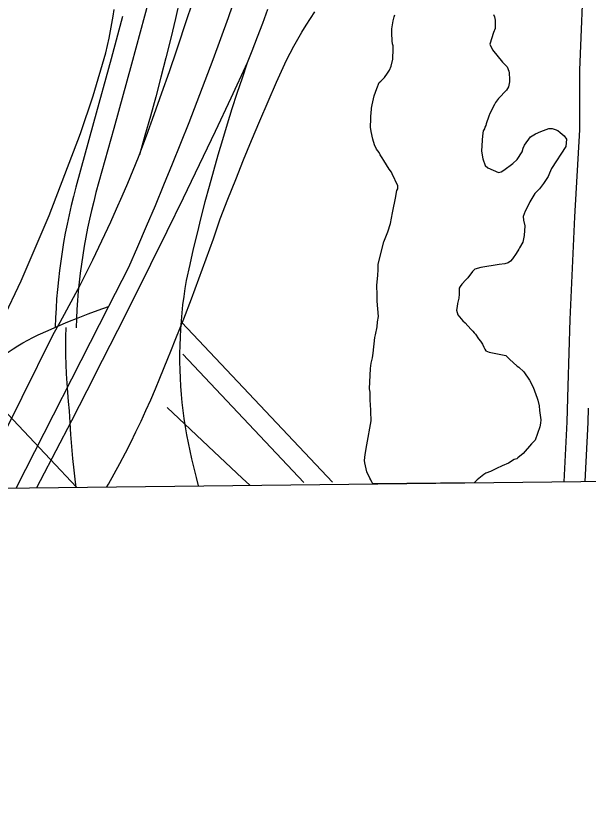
# Model space of a CAD drawing. Extents: x 3677843 to 3715951, y 511991 to 537744.
# Drawn here: x 3690607 to 3691427, y 520526 to 521655 of the extents above; entities that cross this region are included whole.
import ezdxf

# ---------------------------------------------------------------- set-up
doc = ezdxf.new("R2010")
doc.units = 0
for name, color, linetype in [('V-ANNO-SYMB', 7, 'Continuous'), ('V-ROAD-CNTR', 7, 'Continuous'), ('V-SITE-VEGE', 7, 'Continuous'), ('V-TOPO-BNDY', 7, 'Continuous'), ('V-TOPO-SHOR', 7, 'Continuous')]:
    doc.layers.add(name, color=color, linetype=linetype)

msp = doc.modelspace()

# ---------------------------------------------------------------- linework, layer by layer
at = {"layer": 'V-ANNO-SYMB'}
msp.add_lwpolyline([(3687883.4, 520947), (3700228.3, 521088.8), (3700261.6, 518197.4), (3687916.7, 518055.5)], close=True, dxfattribs=at)
at = {"layer": 'V-ROAD-CNTR'}
for points in [[(3691433.1, 521977.8), (3691428.8, 521863.2), (3691428.8, 521863), (3691420.6, 521729.5), (3691414.7, 521576.9), (3691414.6, 521491.6), (3691407.2, 521366.9), (3691400.5, 521219.5), (3691397.9, 521124.2), (3691396.5, 521073.2), (3691392, 520987.3)], [(3690864.5, 521784.3), (3690860.7, 521763.9), (3690854.8, 521735.6), (3690848.7, 521707.3), (3690842.3, 521679.1), (3690835.8, 521651), (3690829, 521622.9), (3690822.1, 521594.8), (3690814.9, 521566.9), (3690807.5, 521538.9), (3690799.9, 521511.1), (3690792.1, 521483.2), (3690784.1, 521455.5)], [(3690571.4, 521018.8), (3690660.7, 521198.3), (3690670.6, 521215.8), (3690680.3, 521233.5), (3690689.8, 521251.2), (3690699.2, 521269.1), (3690708.4, 521287), (3690717.4, 521305.1), (3690726.2, 521323.2), (3690734.9, 521341.4), (3690743.3, 521359.7), (3690751.6, 521378.1), (3690759.7, 521396.5), (3690767.6, 521415), (3690775.4, 521433.7), (3690782.9, 521452.3), (3690794.3, 521482.9), (3690805.5, 521513.6), (3690816.5, 521544.4), (3690827.2, 521575.2), (3690837.8, 521606.1), (3690853.3, 521652.4), (3690868.8, 521698.8)], [(3690922.6, 521686), (3690911.2, 521652), (3690900.3, 521621.8), (3690889.2, 521591.7), (3690877.9, 521561.6), (3690866.5, 521531.6), (3690854.9, 521501.7), (3690843.1, 521471.9), (3690831.1, 521442.1), (3690818.9, 521412.4), (3690806.6, 521382.8), (3690794.1, 521353.2), (3690781.4, 521323.7), (3690768.5, 521294.3)], [(3690797.7, 521677.3), (3690772.7, 521585.4), (3690747.4, 521493.4), (3690722, 521401.5), (3690718.7, 521388.8), (3690715.6, 521376.1), (3690712.7, 521363.4), (3690710, 521350.6), (3690707.5, 521337.7), (3690705.2, 521324.9), (3690703.1, 521312), (3690701.2, 521299), (3690699.5, 521286.1), (3690698, 521273.1), (3690696.7, 521260.1), (3690695.6, 521247), (3690694.7, 521234), (3690694.1, 521221), (3690693.6, 521207.8)], [(3690588.8, 521219.8), (3690614.8, 521274.9), (3690655.1, 521368.5), (3690699.8, 521486.3), (3690718, 521540.3), (3690735.9, 521601.7), (3690738.5, 521612.2), (3690740.8, 521622.7), (3690743, 521633.2), (3690744.9, 521643.8), (3690746.7, 521654.5), (3690748, 521663.9)], [(3690967.5, 521663.8), (3690960.3, 521643.9), (3690953, 521624.1), (3690945.4, 521604.4), (3690938.7, 521587.3), (3690915.3, 521536.8), (3690892.7, 521488.9), (3690869.9, 521441.2), (3690846.9, 521393.5), (3690823.7, 521346), (3690800.2, 521298.5), (3690776.5, 521251.2), (3690752.6, 521204), (3690730.9, 521160.8), (3690708.9, 521117.6), (3690686.8, 521074.6), (3690664.5, 521031.6), (3690642, 520988.7), (3690636.6, 520978.6)], [(3690737.6, 520979.8), (3690739.9, 520983.9), (3690748.2, 520998.6), (3690756.2, 521013.5), (3690764.1, 521028.4), (3690771.7, 521043.5), (3690779.2, 521058.7), (3690786.5, 521073.9), (3690793.5, 521089.2), (3690800.4, 521104.7), (3690807.1, 521120.2), (3690813.6, 521135.8), (3690825.1, 521164), (3690829.2, 521174.1), (3690836.5, 521192.3), (3690847.6, 521220.7), (3690858.6, 521249.2), (3690869.3, 521277.8), (3690879.8, 521306.4), (3690890.1, 521335.1), (3690900.1, 521363.9), (3690911, 521392.2), (3690922.1, 521420.3), (3690933.4, 521448.4), (3690944.9, 521476.4), (3690956.6, 521504.3), (3690968.5, 521532.1), (3690980.6, 521559.8), (3690985.2, 521570.4), (3690990, 521580.8), (3690995, 521591.1), (3691000.2, 521601.4), (3691005.6, 521611.5), (3691011.2, 521621.6), (3691017, 521631.5), (3691023, 521641.3), (3691029.1, 521651), (3691035.5, 521660.6)], [(3690760.2, 521653.9), (3690743.7, 521593.3), (3690718.5, 521501.3), (3690693, 521409.2), (3690689.6, 521396.1), (3690686.4, 521383), (3690683.4, 521369.8), (3690680.6, 521356.5), (3690678, 521343.3), (3690675.6, 521329.9), (3690673.4, 521316.6), (3690671.5, 521303.2), (3690669.7, 521289.7), (3690668.2, 521276.3), (3690666.8, 521262.8), (3690665.7, 521249.3), (3690664.8, 521235.8), (3690664.1, 521222.3), (3690663.6, 521208.9)], [(3690938.7, 521587.3), (3690931.2, 521565.4), (3690923.9, 521543.5), (3690916.7, 521521.4), (3690909.8, 521499.4), (3690903.1, 521477.2), (3690896.5, 521455.1), (3690890.2, 521432.8), (3690884, 521410.5), (3690878.1, 521388.2), (3690872.3, 521365.8), (3690866.7, 521343.3), (3690861.4, 521320.8), (3690856.2, 521298.3), (3690851.2, 521275.7), (3690849.3, 521264.1), (3690847.6, 521252.5), (3690846.1, 521240.9), (3690844.9, 521229.3), (3690843.8, 521217.6), (3690843, 521206), (3690842.4, 521194.3), (3690842, 521182.6), (3690841.8, 521170.9), (3690841.8, 521159.2), (3690842.1, 521147.5), (3690842.5, 521135.8), (3690843.2, 521124.1), (3690844.1, 521112.4), (3690845.2, 521100.8), (3690846.5, 521089.2), (3690848, 521077.6), (3690849.8, 521066), (3690851.7, 521054.5), (3690853.9, 521042.9), (3690856.3, 521031.5), (3690858.9, 521020.1), (3690861.7, 521008.7), (3690865.3, 520993.4), (3690868.3, 520981.3)], [(3690768.5, 521294.3), (3690740, 521238.2), (3690607.6, 520978.3)], [(3690539.8, 521125.2), (3690545.6, 521131.1), (3690551.5, 521136.9), (3690557.5, 521142.5), (3690563.7, 521148), (3690569.9, 521153.3), (3690576.4, 521158.5), (3690582.9, 521163.5), (3690589.6, 521168.4), (3690596.3, 521173.1), (3690603.2, 521177.6), (3690610.2, 521181.9), (3690617.3, 521186.1), (3690624.5, 521190.2), (3690631.8, 521194), (3690639.2, 521197.7), (3690653.4, 521204), (3690667.6, 521210.2), (3690681.9, 521216.2), (3690696.3, 521222), (3690710.8, 521227.6), (3690725.3, 521233), (3690740, 521238.2)], [(3691060.7, 520986.8), (3690845, 521215.4)], [(3690678.6, 521208.3), (3690678.3, 521195), (3690678.3, 521181.7), (3690678.4, 521168.4), (3690678.7, 521155.1), (3690679.3, 521141.8), (3690680.1, 521128.5), (3690681.1, 521115.2), (3690682.2, 521102), (3690683.6, 521088.8), (3690684.5, 521071.7), (3690685.6, 521054.7), (3690687, 521037.7), (3690688.5, 521020.7), (3690690.2, 521003.8), (3690692.2, 520986.8), (3690693.1, 520979.2)], [(3691019.9, 520986.3), (3690846.4, 521170.2)], [(3691427, 521092.4), (3691426.4, 521072), (3691422.1, 520987.6)]]:
    msp.add_lwpolyline(points, dxfattribs=at)
at = {"layer": 'V-SITE-VEGE'}
for p, q in [((3691149.3, 521653.3), (3691149.9, 521656.1)), ((3691291.1, 521656.7), (3691292.8, 521653.4)), ((3691145.7, 521636.4), (3691147.7, 521647.9)), ((3691147.7, 521647.9), (3691149.3, 521653.3)), ((3691292.8, 521653.4), (3691293.9, 521648.5)), ((3691293.9, 521648.5), (3691293.5, 521636.5)), ((3691145.7, 521629.8), (3691145.7, 521636.4)), ((3691293.5, 521636.5), (3691291.3, 521631)), ((3691146.3, 521618.9), (3691145.7, 521629.8)), ((3691291.3, 521631), (3691286, 521614.1)), ((3691146.9, 521614.6), (3691146.3, 521618.9)), ((3691147.5, 521611.9), (3691146.9, 521614.6)), ((3691147.5, 521607.5), (3691147.5, 521611.9)), ((3691286, 521614.1), (3691289.9, 521605.9)), ((3691147.1, 521592.8), (3691147.5, 521607.5)), ((3691289.9, 521605.9), (3691304.2, 521588.6)), ((3691145, 521582.9), (3691147.1, 521592.8)), ((3691304.2, 521588.6), (3691310.8, 521581.6)), ((3691139.6, 521572.5), (3691142.3, 521576.9)), ((3691142.3, 521576.9), (3691145, 521582.9)), ((3691310.8, 521581.6), (3691313.1, 521575.6)), ((3691129.9, 521561), (3691135.3, 521566.5)), ((3691135.3, 521566.5), (3691139.6, 521572.5)), ((3691313.1, 521575.6), (3691313.6, 521573.4)), ((3691313.6, 521573.4), (3691314.2, 521563.6)), ((3691124, 521550.6), (3691127.7, 521559.3)), ((3691127.7, 521559.3), (3691129.9, 521561)), ((3691314.3, 521560.3), (3691312.7, 521553.2)), ((3691314.2, 521563.6), (3691314.3, 521560.3)), ((3691120.3, 521540.2), (3691124, 521550.6)), ((3691310, 521548.3), (3691298.7, 521536.2)), ((3691312.7, 521553.2), (3691310, 521548.3)), ((3691117.6, 521527.1), (3691120.3, 521540.2)), ((3691298.7, 521536.2), (3691294.3, 521530.7)), ((3691116.1, 521514.5), (3691116.6, 521522.7)), ((3691116.6, 521522.7), (3691117.6, 521527.1)), ((3691292.7, 521528), (3691286.3, 521514.8)), ((3691294.3, 521530.7), (3691292.7, 521528)), ((3691115.6, 521511.8), (3691116.1, 521514.5)), ((3691115.7, 521503.1), (3691115.6, 521511.8)), ((3691284.7, 521511), (3691281, 521500.1)), ((3691286.3, 521514.8), (3691284.7, 521511)), ((3691115.1, 521499.8), (3691115.7, 521503.1)), ((3691115.2, 521495.4), (3691115.1, 521499.8)), ((3691280.4, 521497.9), (3691278.8, 521495.1)), ((3691281, 521500.1), (3691280.4, 521497.9)), ((3691116.3, 521488.9), (3691115.2, 521495.4)), ((3691118.6, 521478), (3691116.3, 521488.9)), ((3691276.7, 521490.2), (3691275.6, 521483.1)), ((3691278.3, 521492.9), (3691276.7, 521490.2)), ((3691278.8, 521495.1), (3691278.3, 521492.9)), ((3691351.4, 521485.9), (3691359, 521489.2)), ((3691359, 521489.2), (3691370.5, 521493.2)), ((3691370.5, 521493.2), (3691375.4, 521493.2)), ((3691375.4, 521493.2), (3691379.7, 521492.1)), ((3691379.7, 521492.1), (3691383.6, 521490.5)), ((3691383.6, 521490.5), (3691386.9, 521487.8)), ((3691386.9, 521487.8), (3691392.4, 521483)), ((3691120.8, 521469.8), (3691118.6, 521478)), ((3691275.1, 521476.5), (3691274.2, 521460.7)), ((3691275.6, 521483.1), (3691275.1, 521476.5)), ((3691335.8, 521469.4), (3691344.4, 521481.5)), ((3691344.4, 521481.5), (3691349.3, 521484.3)), ((3691349.3, 521484.3), (3691351.4, 521485.9)), ((3691392.4, 521483), (3691395.7, 521478.1)), ((3691395.7, 521478.1), (3691394.7, 521467.7)), ((3691123.6, 521463.9), (3691120.8, 521469.8)), ((3691127.5, 521459), (3691123.6, 521463.9)), ((3691332.6, 521460.1), (3691333.6, 521465)), ((3691333.6, 521465), (3691335.8, 521469.4)), ((3691394.7, 521467.7), (3691374.2, 521435.9)), ((3691129.1, 521455.7), (3691127.5, 521459)), ((3691131.9, 521451.4), (3691129.1, 521455.7)), ((3691274.2, 521460.7), (3691275.9, 521449.8)), ((3691325, 521449.1), (3691332.6, 521460.1)), ((3691134.1, 521447.6), (3691131.9, 521451.4)), ((3691141.9, 521435.1), (3691134.1, 521447.6)), ((3691275.9, 521449.8), (3691279.3, 521440.6)), ((3691306, 521433.7), (3691319.1, 521443.1)), ((3691319.1, 521443.1), (3691325, 521449.1)), ((3691145.2, 521430.8), (3691141.9, 521435.1)), ((3691146.3, 521428.6), (3691145.2, 521430.8)), ((3691279.3, 521440.6), (3691283.1, 521436.8)), ((3691283.1, 521436.8), (3691298.4, 521430.4)), ((3691298.4, 521430.4), (3691302.2, 521431.5)), ((3691302.2, 521431.5), (3691306, 521433.7)), ((3691374.2, 521435.9), (3691371.5, 521429.3)), ((3691154.1, 521411.2), (3691146.3, 521428.6)), ((3691369.4, 521424.4), (3691362.9, 521414.5)), ((3691371.5, 521429.3), (3691369.4, 521424.4)), ((3691154.1, 521406.8), (3691154.1, 521411.2)), ((3691362.9, 521414.5), (3691357, 521406.9)), ((3691150.9, 521393.7), (3691153, 521404.6)), ((3691153, 521404.6), (3691154.1, 521406.8)), ((3691350.5, 521400.3), (3691346.2, 521393.1)), ((3691357, 521406.9), (3691350.5, 521400.3)), ((3691148.3, 521379.5), (3691149.9, 521388.8)), ((3691149.9, 521388.8), (3691150.9, 521393.7)), ((3691343.5, 521388.2), (3691339.2, 521379.4)), ((3691346.2, 521393.1), (3691343.5, 521388.2)), ((3691146.7, 521372.4), (3691148.3, 521379.5)), ((3691336.5, 521375.1), (3691333.9, 521367.4)), ((3691339.2, 521379.4), (3691336.5, 521375.1)), ((3691143.6, 521357.1), (3691146.7, 521372.4)), ((3691333.9, 521367.4), (3691334.5, 521362)), ((3691334.5, 521362), (3691336.2, 521353.8)), ((3691139.9, 521345.1), (3691143.6, 521357.1)), ((3691336.2, 521353.8), (3691335.2, 521340.1)), ((3691136.1, 521335.8), (3691139.9, 521345.1)), ((3691335.2, 521340.1), (3691333.1, 521330.3)), ((3691126.1, 521299.1), (3691134.5, 521330.9)), ((3691134.5, 521330.9), (3691136.1, 521335.8)), ((3691333.1, 521330.3), (3691328.8, 521322.6)), ((3691327.7, 521320.4), (3691323.9, 521314.4)), ((3691328.8, 521322.6), (3691327.7, 521320.4)), ((3691318.5, 521306.7), (3691315.8, 521303.4)), ((3691323.9, 521314.4), (3691318.5, 521306.7)), ((3691126.1, 521291), (3691126.1, 521299.1)), ((3691273.4, 521294.4), (3691264.7, 521291.6)), ((3691299.5, 521298.4), (3691273.4, 521294.4)), ((3691307.7, 521299.5), (3691299.5, 521298.4)), ((3691312.1, 521300.7), (3691307.7, 521299.5)), ((3691315.8, 521303.4), (3691312.1, 521300.7)), ((3691124.1, 521268.6), (3691125.7, 521283.3)), ((3691125.7, 521283.3), (3691126.1, 521291)), ((3691261.4, 521288.3), (3691254.4, 521279.5)), ((3691264.7, 521291.6), (3691261.4, 521288.3)), ((3691251.7, 521276.7), (3691245.8, 521270.1)), ((3691254.4, 521279.5), (3691251.7, 521276.7)), ((3691124.8, 521255), (3691124.1, 521268.6)), ((3691243.6, 521266.8), (3691242, 521264.6)), ((3691242, 521264.6), (3691242.1, 521255.9)), ((3691245.8, 521270.1), (3691243.6, 521266.8)), ((3691124.9, 521246.2), (3691124.8, 521255)), ((3691241.6, 521250.5), (3691240, 521242.8)), ((3691242.1, 521255.9), (3691241.6, 521250.5)), ((3691126.7, 521223.9), (3691124.9, 521246.2)), ((3691239.5, 521238.4), (3691238.4, 521233)), ((3691240, 521242.8), (3691239.5, 521238.4)), ((3691238.4, 521233), (3691240.1, 521226.5)), ((3691124.6, 521209.1), (3691125.1, 521216.2)), ((3691125.1, 521216.2), (3691126.7, 521223.9)), ((3691240.1, 521226.5), (3691247.3, 521217.8)), ((3691247.3, 521217.8), (3691250.6, 521215.1)), ((3691122.5, 521197.7), (3691124.6, 521209.1)), ((3691250.6, 521215.1), (3691258.8, 521205.9)), ((3691258.8, 521205.9), (3691261.6, 521203.2)), ((3691118.9, 521171.5), (3691121.5, 521193.8)), ((3691121.5, 521193.8), (3691122.5, 521197.7)), ((3691261.6, 521203.2), (3691263.8, 521200.5)), ((3691263.8, 521200.5), (3691265.4, 521198.8)), ((3691265.4, 521198.8), (3691269.9, 521191.8)), ((3691269.9, 521191.8), (3691272.6, 521188.5)), ((3691272.6, 521188.5), (3691275.4, 521184.2)), ((3691275.4, 521184.2), (3691277.6, 521179.9)), ((3691117.9, 521164.9), (3691118.9, 521171.5)), ((3691277.6, 521179.9), (3691278.7, 521177.1)), ((3691278.7, 521177.1), (3691280.4, 521175)), ((3691280.4, 521175), (3691285.3, 521172.8)), ((3691285.3, 521172.8), (3691308.8, 521168.1)), ((3691116.3, 521157.3), (3691117.9, 521164.9)), ((3691308.8, 521168.1), (3691314.3, 521162.7)), ((3691314.3, 521162.7), (3691325.3, 521153)), ((3691113.9, 521120.1), (3691115.3, 521149.6)), ((3691115.3, 521149.6), (3691116.3, 521157.3)), ((3691325.3, 521153), (3691327.5, 521151.4)), ((3691327.5, 521151.4), (3691334.6, 521144.9)), ((3691334.6, 521144.9), (3691342.9, 521132.9)), ((3691342.9, 521132.9), (3691347.9, 521122.6)), ((3691114.5, 521115.8), (3691113.9, 521120.1)), ((3691114.6, 521102.1), (3691114.5, 521115.8)), ((3691347.9, 521122.6), (3691354, 521106.8)), ((3691354, 521106.8), (3691354.6, 521104.1)), ((3691354.6, 521104.1), (3691356.8, 521096)), ((3691115.2, 521099.4), (3691114.6, 521102.1)), ((3691115.8, 521088), (3691115.2, 521099.4)), ((3691356.8, 521096), (3691357.4, 521089.4)), ((3691115.9, 521074.3), (3691115.8, 521088)), ((3691357.4, 521089.4), (3691359.2, 521075.8)), ((3691109.7, 521039.9), (3691115.9, 521074.3)), ((3691358.7, 521070.9), (3691357.6, 521066)), ((3691359.2, 521075.8), (3691358.7, 521070.9)), ((3691357.6, 521066), (3691351.2, 521046.8)), ((3691351.2, 521046.8), (3691345.8, 521041.3)), ((3691107.6, 521026.3), (3691109.7, 521039.9)), ((3691345.8, 521041.3), (3691333.9, 521027.6)), ((3691106.6, 521017.5), (3691107.6, 521026.3)), ((3691333.9, 521027.6), (3691326.4, 521021.5)), ((3691107.1, 521014.3), (3691106.6, 521017.5)), ((3691110, 521001.2), (3691107.1, 521014.3)), ((3691312.8, 521013.8), (3691303.5, 521009.9)), ((3691320.9, 521019.3), (3691312.8, 521013.8)), ((3691324.7, 521019.9), (3691320.9, 521019.3)), ((3691326.4, 521021.5), (3691324.7, 521019.9)), ((3691114.4, 520992.5), (3691110, 521001.2)), ((3691287.2, 521002.1), (3691280.2, 520999.3)), ((3691291.6, 521004.3), (3691287.2, 521002.1)), ((3691295.4, 521006), (3691291.6, 521004.3)), ((3691303.5, 521009.9), (3691295.4, 521006)), ((3691115.5, 520989.8), (3691114.4, 520992.5)), ((3691117.7, 520985.4), (3691115.5, 520989.8)), ((3691267.7, 520990), (3691263.6, 520985.8)), ((3691277.5, 520997.7), (3691267.7, 520990)), ((3691280.2, 520999.3), (3691277.5, 520997.7)), ((3691118.9, 520984.1), (3691117.7, 520985.4)), ((3691263.6, 520985.8), (3691118.9, 520984.1))]:
    msp.add_line(p, q, dxfattribs=at)
at = {"layer": 'V-TOPO-BNDY'}
msp.add_line((3686105, 525857.1), (3690694, 520979.3), dxfattribs=at)
at = {"layer": 'V-TOPO-SHOR'}
msp.add_lwpolyline([(3690823.9, 521093.7), (3690899.6, 521022.4), (3690931.6, 520992.5), (3690942.4, 520982.1)], dxfattribs=at)

doc.saveas('drawing.dxf')
